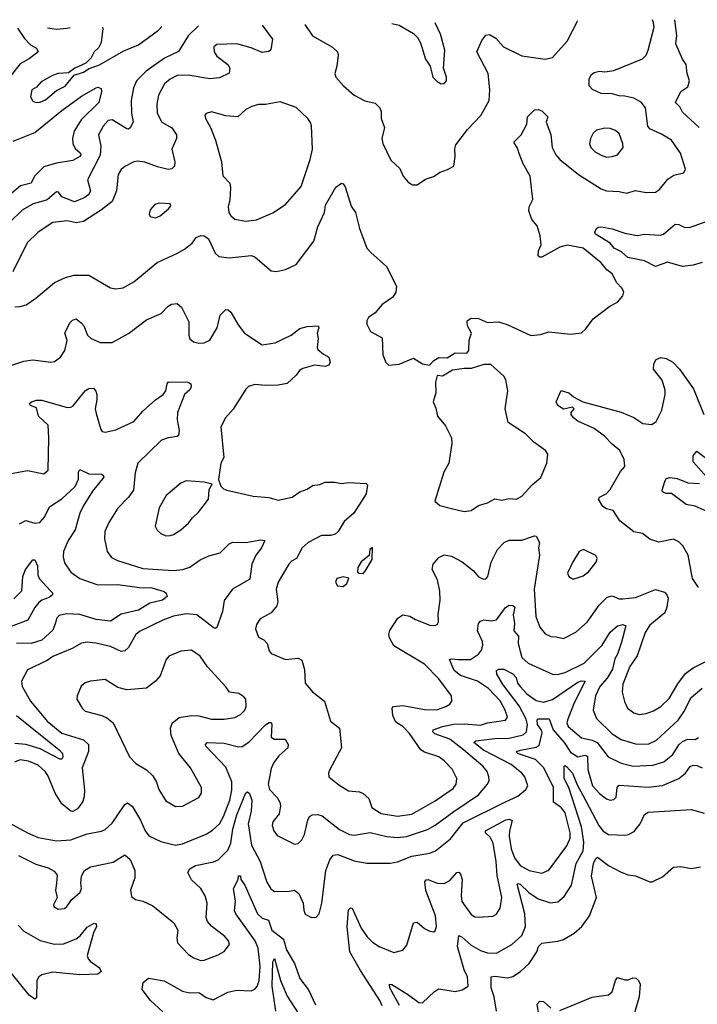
# Model space of a CAD drawing. Extents: x 1771496 to 1971148, y 471553 to 643630.
# Tile 622 of 656: x 1877262 to 1881018, y 637984 to 643444. Entities that reach past the tile are written whole.
import ezdxf

# ---------------------------------------------------------------- set-up
doc = ezdxf.new("R2010")
doc.units = 0

msp = doc.modelspace()

# ---------------------------------------------------------------- linework, layer by layer
at = {"layer": '0CON10XD'}
for points in [[(1878606.4, 643413.7), (1878662.2, 643335), (1878653.8, 643276.2), (1878643.6, 643266.4), (1878605, 643261.6), (1878545, 643288.1), (1878465, 643310), (1878355, 643305.6), (1878337.7, 643292.3), (1878340, 643265), (1878355, 643242), (1878415.3, 643195.3), (1878426.4, 643175), (1878423.3, 643146.7), (1878368.9, 643121.1), (1878315, 643115.3), (1878195, 643136.7), (1878135.5, 643134.5), (1878095, 643114.4), (1878065, 643087.1), (1878031.8, 643025), (1878022.7, 642975), (1878024.5, 642925.5), (1878048.9, 642875), (1878105, 642843.1), (1878130.6, 642805), (1878131.4, 642785), (1878105.6, 642725), (1878122.1, 642655), (1878119.6, 642630.4), (1878105, 642616.7), (1878085, 642612.5), (1878025, 642626.7), (1877955, 642653.8), (1877915, 642659.2), (1877894.6, 642655.4), (1877845, 642630), (1877825, 642612.9), (1877807.5, 642585), (1877798.8, 642495), (1877774, 642436), (1877715, 642388.7), (1877615.6, 642325), (1877575, 642316.6), (1877525, 642328.9), (1877445, 642319.6), (1877364.7, 642265.3), (1877303.9, 642206.1), (1877222.9, 642045)], [(1877235, 641852), (1877265, 641852.9), (1877297.7, 641862.3), (1877351.3, 641898.7), (1877455, 641986.7), (1877515, 642013.8), (1877563.6, 642026.4), (1877645, 642027.3), (1877765, 641957.5), (1877795, 641951.4), (1877835, 641955.8), (1877895, 641989.2), (1878023.3, 642096.7), (1878132.7, 642147.3), (1878175, 642171.1), (1878218.1, 642205), (1878240, 642235), (1878265, 642247.5), (1878285, 642244.2), (1878307.8, 642227.8), (1878345, 642148.8), (1878365, 642130), (1878422.1, 642122.1), (1878546.7, 642136.7), (1878566.8, 642126.8), (1878655, 642051.2), (1878685, 642046.7), (1878735, 642057.5), (1878795, 642086), (1878892.9, 642215), (1878914.5, 642295), (1878951.1, 642375), (1878957.1, 642415), (1879014.6, 642515.4), (1879045, 642537.5), (1879055, 642533.3), (1879065, 642517.5), (1879099.2, 642409.2), (1879122.9, 642375), (1879145.5, 642285), (1879186.3, 642176.3), (1879208.3, 642151.7), (1879295.5, 642075.5), (1879351.2, 641965), (1879347.3, 641932.7), (1879330, 641905), (1879270, 641865), (1879231.8, 641818.2), (1879195, 641791.2), (1879186.1, 641773.9), (1879186.2, 641755), (1879206, 641715), (1879270, 641680), (1879274, 641585), (1879291.7, 641541.7), (1879308.3, 641528.3), (1879365, 641533.3), (1879445, 641567.5), (1879495, 641536), (1879533, 641527), (1879557, 641553), (1879585, 641570), (1879631.7, 641568.3), (1879675, 641596.7), (1879740, 641595), (1879751.7, 641608.3), (1879753.9, 641666.1), (1879766.7, 641705), (1879744, 641745), (1879741.7, 641768.3), (1879744, 641776), (1879765, 641788), (1879805, 641787.5), (1879855, 641764.2), (1879915, 641767.5), (1879964.2, 641754.2), (1880095, 641692.5), (1880148.3, 641698.3), (1880195, 641712), (1880315, 641698.8), (1880375, 641708), (1880400.3, 641729.7), (1880440, 641785), (1880533.3, 641855), (1880575, 641876.7), (1880605, 641912.5), (1880610, 641935), (1880600, 641955), (1880572, 641985), (1880545.6, 642035), (1880516.8, 642056.8), (1880485, 642095.6), (1880385, 642177.5), (1880296.8, 642193.2), (1880255, 642182.9), (1880156.1, 642126.1), (1880145, 642126), (1880136, 642135), (1880137.6, 642162.4), (1880152.5, 642195), (1880146.9, 642245), (1880130.3, 642300.3), (1880100, 642335), (1880083.4, 642383.4), (1880086.5, 642405), (1880106.6, 642446.6), (1880090.5, 642575), (1880051.5, 642645), (1880030.9, 642700.9), (1880021.4, 642731.4), (1880001.4, 642765), (1880041.9, 642805), (1880072, 642865), (1880075.8, 642905), (1880115, 642943.8), (1880135, 642945.7), (1880155, 642938.1), (1880188.6, 642905), (1880180.6, 642875), (1880206.2, 642806.2), (1880212.5, 642735), (1880233.7, 642693.7), (1880255, 642668.9), (1880358.8, 642585), (1880485, 642506.4), (1880514.6, 642494.6), (1880585, 642490.9), (1880625, 642482.2), (1880675.6, 642495.6), (1880735, 642485.7), (1880785, 642487.1), (1880808.9, 642501.1), (1880855, 642558.8), (1880888.3, 642581.7), (1880942.5, 642595), (1880951.2, 642615), (1880925, 642702.5), (1880874.6, 642774.6), (1880819.5, 642809.5), (1880775, 642828.2), (1880755, 642838.2), (1880742.8, 642852.7), (1880731.3, 642955), (1880706.6, 642986.6), (1880665, 643008.1), (1880615, 643019.4), (1880585, 643020.9), (1880545, 643032.6), (1880484.2, 643034.2), (1880436, 643056), (1880417.3, 643077.3), (1880418.2, 643115), (1880431.2, 643138.8), (1880445, 643150), (1880475, 643157.8), (1880505, 643154.4), (1880555, 643161.1), (1880714.4, 643225.6), (1880733.3, 643246.7), (1880746.1, 643273.9), (1880778.1, 643401.9), (1880775.3, 643425.3), (1880768.9, 643441.9)], [(1878842.2, 643416.8), (1878885, 643354), (1878995, 643291.1), (1879022.9, 643265), (1879026.8, 643246.8), (1879020, 643185), (1879009.4, 643145), (1879014.2, 643125), (1879056.8, 643076.8), (1879115, 643025.8), (1879175, 642994.2), (1879231.2, 642981.2), (1879258, 642955), (1879265.7, 642935), (1879265.8, 642895), (1879284.4, 642845), (1879268.5, 642785), (1879275, 642756.7), (1879318.8, 642665), (1879368.3, 642618.3), (1879386.7, 642575), (1879415, 642542.5), (1879438.3, 642528.3), (1879465, 642527.5), (1879510.3, 642559.7), (1879555, 642573.3), (1879592.3, 642597.7), (1879633, 642613), (1879668.8, 642631.2), (1879675.8, 642685), (1879673.2, 642726.8), (1879679.8, 642750.2), (1879744.7, 642835.3), (1879816.9, 642913.1), (1879863.3, 642995), (1879868.1, 643055), (1879858.7, 643145), (1879795.6, 643265), (1879822.4, 643327.6), (1879845, 643357.5), (1879865, 643361.2), (1879900.3, 643340.3), (1879943.3, 643293.3), (1880045, 643243.5), (1880175, 643224.3), (1880215, 643234), (1880295.8, 643325), (1880354.2, 643435), (1880354.6, 643436.5)], [(1879324, 643423.1), (1879365, 643413.3), (1879445, 643367.5), (1879467.5, 643345), (1879483.3, 643315), (1879511.2, 643225), (1879537.5, 643185), (1879552.5, 643125), (1879575, 643100), (1879598.3, 643088.3), (1879615, 643090), (1879627.5, 643105), (1879627.5, 643125), (1879610, 643175), (1879618.5, 643275), (1879595, 643362.5), (1879564.5, 643426.2)], [(1881028.6, 642845), (1880935, 642931.5), (1880920.1, 642960.1), (1880896.9, 642985), (1880927.1, 643045), (1880965, 643072), (1880974.5, 643105), (1880960.6, 643145), (1880956.4, 643195), (1880934.8, 643225), (1880898.9, 643308.9), (1880903.6, 643356.4), (1880893.8, 643443.6)], [(1878253.4, 643409.1), (1878196.5, 643353.5), (1878142.2, 643267.8), (1878065, 643230.6), (1877962.5, 643157.5), (1877909.2, 643105), (1877893.1, 643065), (1877880.4, 642995), (1877882.4, 642925), (1877891.5, 642875), (1877875, 642843.8), (1877865, 642836.2), (1877855, 642838.8), (1877775, 642888.5), (1877751.9, 642885), (1877725, 642852.9), (1877699.1, 642805), (1877712.4, 642742.4), (1877708.5, 642691.5), (1877637.1, 642555), (1877654.5, 642495), (1877644.4, 642475), (1877619.2, 642455), (1877565, 642433), (1877495, 642462.1), (1877476.5, 642486.5), (1877465, 642488.1), (1877414.7, 642445.3), (1877377.1, 642432.9), (1877337.1, 642422.9), (1877275, 642387.5), (1877136.5, 642255)], [(1877249.9, 643396.1), (1877288.9, 643338.9), (1877321.9, 643305), (1877355.6, 643285), (1877364.2, 643265.8), (1877314.2, 643225.8), (1877265, 643198.2), (1877215, 643135.5)], [(1877721.2, 643402.2), (1877722.2, 643395), (1877713, 643317), (1877698.3, 643288.3), (1877673.8, 643266.2), (1877657.9, 643232.1), (1877628.1, 643201.9), (1877567.5, 643175), (1877531.7, 643148.3), (1877475.8, 643145.8), (1877443.3, 643135), (1877380.9, 643099.1), (1877355, 643070), (1877328.8, 643055), (1877322.5, 643015), (1877335, 642992.5), (1877354, 642984), (1877375, 642986), (1877405, 643000), (1877465, 643050), (1877513.8, 643075), (1877563.3, 643136.7), (1877615, 643152), (1877646.9, 643173.1), (1877705, 643193.5), (1877839.4, 643270.6), (1877919.6, 643305), (1878031.1, 643385), (1878050.2, 643406.5)], [(1877416.1, 643398.2), (1877465, 643390.4), (1877525, 643397.1), (1877541.7, 643399.9)], [(1877225, 642769.2), (1877345, 642817.1), (1877495, 642939.8), (1877605, 643019.2), (1877685, 643065.4), (1877695, 643068.5), (1877712.9, 643062.9), (1877715.8, 643045.8), (1877700, 642985), (1877601.7, 642888.3), (1877563, 642825), (1877553.8, 642785), (1877556.1, 642756.1), (1877570.1, 642730.1), (1877597.8, 642705), (1877601.1, 642695), (1877595.6, 642685), (1877557, 642663), (1877465, 642648.7), (1877395, 642627.6), (1877344.7, 642575), (1877325, 642537.9), (1877267, 642523), (1877218.1, 642481.9)], [(1878515, 642326.9), (1878575, 642334.4), (1878665, 642373.1), (1878735, 642419.4), (1878821.4, 642518.6), (1878872.6, 642667.4), (1878884.5, 642725), (1878880, 642855), (1878874.2, 642874.2), (1878858, 642895), (1878795, 642957.1), (1878705, 642988.6), (1878625, 642972.5), (1878585, 642973.3), (1878547.6, 642962.4), (1878514.4, 642945.6), (1878470, 642905), (1878405, 642910), (1878325, 642932.5), (1878295, 642923.3), (1878288.8, 642915), (1878290.8, 642895), (1878320, 642845), (1878346.9, 642775), (1878380.6, 642655), (1878387.7, 642577.7), (1878426.6, 642536.6), (1878429.7, 642510.3), (1878427.1, 642445), (1878417.9, 642405), (1878420.5, 642375), (1878431.4, 642355), (1878455, 642338.1), (1878515, 642326.9)], [(1880515, 642681.9), (1880545, 642684.4), (1880575, 642694.3), (1880605.7, 642735), (1880605.5, 642755.5), (1880585, 642813.3), (1880565, 642830), (1880535, 642840.8), (1880505, 642842.5), (1880458.8, 642831.2), (1880441.2, 642815), (1880425.8, 642785), (1880420, 642755), (1880427.5, 642735), (1880450.7, 642710.7), (1880485, 642691.4), (1880515, 642681.9)], [(1878015, 642344), (1878040, 642355), (1878087.5, 642395), (1878099.3, 642410.7), (1878095, 642422.5), (1878035, 642426.7), (1878010.7, 642419.3), (1877985, 642390), (1877980, 642365), (1877985, 642352.5), (1878015, 642344)], [(1881045, 642096.8), (1880995, 642082.5), (1880935, 642075.4), (1880851.7, 642098.3), (1880785, 642075.3), (1880725, 642107.1), (1880633.3, 642125), (1880597.1, 642157.1), (1880557.2, 642177.3), (1880533.8, 642203.8), (1880454, 642255), (1880448.8, 642265), (1880458.8, 642285), (1880467.5, 642292.5), (1880485, 642294.2), (1880545, 642284.5), (1880615, 642259.4), (1880685, 642246.2), (1880725.4, 642254.6), (1880811.8, 642248.2), (1880830.6, 642255), (1880895, 642309.1), (1880915, 642308.2), (1880945, 642293.8), (1880975, 642291.8), (1881073, 642327)], [(1877191.2, 641518.8), (1877285, 641550.5), (1877335, 641558.2), (1877435, 641544.2), (1877455, 641547.5), (1877488, 641572), (1877511.7, 641608.3), (1877524.5, 641665), (1877512.7, 641707.3), (1877541.5, 641765), (1877555, 641778.1), (1877575, 641784.2), (1877602.6, 641762.6), (1877617.1, 641745), (1877638.1, 641695), (1877658, 641675), (1877707.3, 641652.7), (1877774.2, 641654.2), (1877865, 641703.1), (1877965, 641778.6), (1878045.4, 641814.6), (1878085, 641855.7), (1878103.5, 641866.5), (1878135, 641870), (1878158.7, 641848.7), (1878198.5, 641768.5), (1878199.1, 641695), (1878204.7, 641674.7), (1878225, 641657.1), (1878255, 641650.6), (1878285, 641651.5), (1878315, 641666.9), (1878355.6, 641735), (1878372.5, 641805), (1878405, 641836.2), (1878417.5, 641835), (1878432.3, 641822.3), (1878471.9, 641751.9), (1878508.6, 641705), (1878605, 641640.8), (1878677.6, 641652.4), (1878766.1, 641693.9), (1878815, 641730.8), (1878855, 641742), (1878916.1, 641746.1), (1878920, 641735), (1878910, 641705), (1878916, 641675), (1878910, 641625), (1878913.8, 641615), (1878945, 641588.8), (1878975, 641572.5), (1878983.3, 641545), (1878975, 641527.5), (1878955, 641520.8), (1878895, 641527.9), (1878831.6, 641508.4), (1878812, 641498), (1878795, 641473.1), (1878745, 641426.7), (1878695, 641417.5), (1878625, 641414.4), (1878565, 641420.4), (1878530.9, 641409.1), (1878515.4, 641394.6), (1878445, 641284), (1878401.9, 641235), (1878377.5, 641185), (1878392.5, 641015), (1878375.8, 640984.2), (1878363.6, 640893.6), (1878375.9, 640855.9), (1878391.2, 640841.2), (1878410, 640835), (1878555, 640800.8), (1878643.2, 640793.2), (1878695, 640778.6), (1878772.5, 640795), (1878813.8, 640825), (1878855, 640840), (1878885, 640860), (1878925, 640865.6), (1878955, 640878.9), (1879008.8, 640878.8), (1879045, 640870.8), (1879085, 640877.1), (1879182.5, 640872.5), (1879190, 640865), (1879182, 640815), (1879113.8, 640706.2), (1879059.8, 640660.2), (1879027.5, 640605), (1879009.7, 640590.3), (1878986.5, 640583.5), (1878935, 640583.1), (1878860.6, 640545), (1878826.7, 640515), (1878795.6, 640455), (1878768.9, 640441.1), (1878753.3, 640425), (1878694.7, 640325.3), (1878684, 640286), (1878693.1, 640215), (1878687.3, 640192.7), (1878655.3, 640154.7), (1878595, 640122), (1878575, 640088.8), (1878569.1, 640065), (1878585, 640018.8), (1878614.1, 640004.1), (1878634.1, 639984.1), (1878644.5, 639944.5), (1878655, 639928), (1878735.7, 639895.7), (1878805, 639903.8), (1878825, 639892), (1878840.2, 639840.2), (1878843.3, 639765), (1878885.4, 639715.4), (1878952, 639665), (1878984.1, 639554.1), (1879034, 639515), (1879045.5, 639405), (1878980, 639285), (1878973.1, 639265), (1878975.8, 639245), (1879030.9, 639200.9), (1879085, 639168), (1879145, 639161.4), (1879165, 639151.9), (1879196.5, 639125), (1879214.4, 639075), (1879265, 639041.8), (1879355, 639027.2), (1879435, 639037.5), (1879565, 639112.2), (1879665, 639181.1), (1879680.9, 639205), (1879684.4, 639235), (1879658.3, 639288.3), (1879615, 639333.5), (1879585.8, 639355), (1879505, 639382.2), (1879485, 639394.6), (1879421.8, 639485), (1879385, 639523.5), (1879347.3, 639547.3), (1879329.6, 639585), (1879326.9, 639625), (1879332.9, 639635), (1879385, 639641.2), (1879505, 639618.2), (1879574, 639616), (1879624.2, 639635), (1879645, 639648.6), (1879656.9, 639665), (1879654.4, 639695), (1879585, 639788.2), (1879505, 639870), (1879335, 639971.9), (1879311.9, 640015), (1879308.2, 640035), (1879313.3, 640056.7), (1879358.1, 640125), (1879385, 640142.5), (1879425, 640135.4), (1879455, 640116.7), (1879535, 640086), (1879565, 640083.8), (1879577.7, 640092.3), (1879583.6, 640106.4), (1879581.4, 640145), (1879592.7, 640225), (1879590.4, 640275), (1879577.2, 640337.2), (1879548, 640395), (1879554.4, 640425), (1879585, 640462), (1879615, 640475.7), (1879655, 640469.2), (1879715, 640437.5), (1879777.7, 640387.7), (1879805, 640353.3), (1879831.7, 640341.7), (1879845, 640343.8), (1879856.7, 640355), (1879874.4, 640435.6), (1879910, 640505), (1879946.5, 640543.5), (1879975, 640557.1), (1880045, 640557.3), (1880115, 640582), (1880125, 640580), (1880142.9, 640545), (1880137.7, 640515), (1880143.1, 640475), (1880112.8, 640285), (1880123.4, 640133.4), (1880143.9, 640075), (1880175, 640038.5), (1880205, 640022.5), (1880235, 640022.2), (1880275, 640011.4), (1880345, 640046.7), (1880407.7, 640102.3), (1880473.3, 640196.7), (1880518.2, 640241.8), (1880545, 640249.4), (1880585, 640232.5), (1880605, 640232.4), (1880675, 640238.9), (1880785, 640283.3), (1880835, 640268.1), (1880848.9, 640255), (1880856.1, 640235), (1880848.2, 640185), (1880836.9, 640155), (1880755, 640085.5), (1880728.2, 640045), (1880683.4, 639916.6), (1880643.5, 639856.5), (1880605, 639758.8), (1880601.2, 639715), (1880613.3, 639663.3), (1880630.6, 639625), (1880665, 639600), (1880695, 639591.5), (1880735, 639595.5), (1880775, 639610.5), (1880815, 639635.4), (1880861, 639679), (1880908.8, 639761.2), (1880951.8, 639818.2), (1880995, 639849.3), (1881075, 639890.5)], [(1881025, 640294.4), (1880990.9, 640345), (1880967.1, 640475), (1880936.6, 640526.6), (1880915, 640548.8), (1880885, 640562), (1880805, 640546.7), (1880753.8, 640563.8), (1880713.3, 640595), (1880665, 640604.2), (1880588.1, 640665), (1880551.7, 640721.7), (1880515, 640731.2), (1880493.9, 640743.9), (1880469.2, 640785), (1880476, 640795), (1880512.9, 640815), (1880535, 640839.2), (1880591.3, 640938.7), (1880616.2, 640965), (1880612.9, 641005), (1880588.9, 641055), (1880545, 641089.6), (1880502.7, 641135), (1880445, 641176.2), (1880355, 641217.9), (1880331.5, 641235), (1880318.6, 641255), (1880318.8, 641265), (1880335.7, 641285), (1880326.7, 641295), (1880276, 641284), (1880244.2, 641305), (1880234.4, 641325), (1880263, 641387), (1880305, 641374.3), (1880331.4, 641351.4), (1880383.6, 641323.6), (1880595, 641267.5), (1880665, 641237.3), (1880715, 641204.5), (1880765, 641198.9), (1880789.2, 641215), (1880821.8, 641278.2), (1880839.2, 641365), (1880838.7, 641388.7), (1880822.1, 641445), (1880774.4, 641505), (1880776.9, 641535), (1880790, 641560), (1880815, 641570), (1880845, 641565.6), (1880881.4, 641545), (1880918.5, 641505), (1880996.6, 641396.6), (1881053.8, 641253.8)], [(1879725, 640717.1), (1879765, 640722.5), (1879805, 640749.4), (1879855, 640764.5), (1879895, 640786.2), (1879935, 640778.9), (1879975, 640788.9), (1880015, 640784.4), (1880045, 640801.4), (1880105, 640866), (1880151.2, 640905), (1880184, 640985), (1880190, 641035), (1880176.7, 641055), (1880110.9, 641100.9), (1880065, 641147.5), (1879969.1, 641209.1), (1879953.1, 641285), (1879967.5, 641385), (1879955.7, 641445.7), (1879945, 641466.7), (1879872.3, 641532.3), (1879835, 641530.8), (1879765, 641508.8), (1879725, 641510), (1879660.7, 641499.3), (1879605, 641467.5), (1879575, 641470), (1879566.4, 641433.6), (1879567.5, 641375), (1879554.4, 641325), (1879568.9, 641288.9), (1879577.1, 641245), (1879621.5, 641191.5), (1879655.4, 641125.4), (1879657, 641093), (1879640, 640985), (1879612.9, 640935), (1879563, 640773), (1879590.5, 640750.5), (1879655, 640732.5), (1879725, 640717.1)], [(1877205, 640925.6), (1877305, 640942.9), (1877395, 640926), (1877419.2, 640945), (1877424.2, 641125), (1877420, 641195), (1877366.8, 641245), (1877355, 641291.9), (1877321.2, 641305), (1877316.2, 641315), (1877326.7, 641325), (1877355, 641333.1), (1877385, 641333.3), (1877525, 641293.5), (1877545, 641294.4), (1877557.7, 641302.3), (1877625, 641385.7), (1877645, 641398.6), (1877670.3, 641400.3), (1877684.5, 641384.5), (1877689.1, 641365), (1877690, 641335), (1877680.8, 641285), (1877685, 641260), (1877710.9, 641170.9), (1877719.5, 641159.5), (1877735, 641156), (1877795, 641170), (1877894.1, 641215.9), (1877945.6, 641275), (1878015, 641336.4), (1878056.9, 641365), (1878071.4, 641385), (1878080, 641425), (1878087.5, 641435), (1878195, 641434), (1878211.2, 641425), (1878212.5, 641407.5), (1878205, 641391.2), (1878174.4, 641365.6), (1878137.3, 641265), (1878134.6, 641225), (1878146.4, 641165), (1878141.4, 641138.6), (1878135, 641132.5), (1878085, 641125.5), (1878048.5, 641111.5), (1877916.4, 640985), (1877901.4, 640931.4), (1877892.1, 640835), (1877865.5, 640795), (1877805.6, 640735), (1877755.6, 640655), (1877734.4, 640605), (1877731.9, 640565), (1877747.1, 640495), (1877770.7, 640460.7), (1877804.6, 640444.6), (1877945, 640400.7), (1878115, 640388.9), (1878165.2, 640394.8), (1878205, 640407.3), (1878261.5, 640448.5), (1878310.2, 640469.8), (1878372.6, 640487.4), (1878423.3, 640536.7), (1878443.6, 640546.4), (1878515, 640543.9), (1878598.6, 640558.6), (1878620, 640555), (1878602.5, 640515), (1878570.5, 640475), (1878548.8, 640425), (1878538.2, 640341.8), (1878440.4, 640285), (1878395, 640222), (1878385, 640161.2), (1878355, 640072.5), (1878345, 640068), (1878335, 640072.5), (1878244.1, 640144.1), (1878185, 640149.7), (1878115, 640136.5), (1878055, 640114.6), (1877925, 640051.1), (1877905, 640034.3), (1877865, 639962.5), (1877845, 639943.5), (1877825, 639940.9), (1877765, 639967.3), (1877683.6, 639986.4), (1877635, 639990.9), (1877605, 639986.9), (1877553.2, 639956.8), (1877445, 639912.3), (1877415, 639890.9), (1877305, 639837.5), (1877271.4, 639775), (1877275, 639746.2), (1877321.5, 639665), (1877415, 639553.2), (1877495, 639488), (1877615, 639450.3), (1877643.4, 639423.4), (1877642.9, 639385), (1877607.5, 639295), (1877621.9, 639171.9), (1877619.3, 639135), (1877611.8, 639108.2), (1877582.8, 639067.2), (1877556.4, 639053.6), (1877545, 639054.3), (1877496, 639096), (1877457.9, 639155), (1877419.5, 639249.5), (1877405, 639273.3), (1877365, 639309.6), (1877311.4, 639331.4), (1877265, 639339.5), (1877232.8, 639327.2)], [(1881068, 640908), (1880995, 640992.5), (1880994.3, 641025), (1881015, 641050), (1881085, 640996.7)], [(1877261.6, 640648.4), (1877295, 640665.7), (1877345, 640650.9), (1877372.9, 640655), (1877398.4, 640685), (1877427.7, 640742.3), (1877495, 640787.3), (1877569.6, 640855), (1877587.5, 640895), (1877588.6, 640935), (1877595, 640950), (1877645, 640924.4), (1877715, 640923.8), (1877725, 640917.5), (1877727.5, 640907.5), (1877665, 640830), (1877614.1, 640745.9), (1877595, 640708), (1877570, 640615), (1877530, 640555), (1877504.5, 640495), (1877503.3, 640465), (1877510.9, 640430.9), (1877545, 640379.4), (1877595.8, 640345), (1877695, 640309.4), (1877805, 640310.8), (1877925, 640294.7), (1877993.8, 640293.8), (1878062.1, 640272.1), (1878074.1, 640264.1), (1878078.8, 640245), (1878053.8, 640225), (1877982.4, 640207.6), (1877920, 640170), (1877825, 640147.5), (1877765, 640107.7), (1877685, 640118.1), (1877595, 640144.8), (1877521, 640149), (1877480, 640140), (1877466.7, 640123.3), (1877460.7, 640099.3), (1877445, 640058.9), (1877385, 640003.2), (1877325, 639983.6), (1877245, 639985.3)], [(1881088.2, 640708.2), (1881005, 640745.9), (1880955, 640755.3), (1880875, 640816.2), (1880845, 640816.5), (1880824.5, 640824.5), (1880822.2, 640835), (1880837.2, 640882.8), (1880845, 640898.8), (1880865.6, 640904.4), (1880905, 640899.1), (1880965, 640875.9), (1881029.1, 640870.9)], [(1878072.3, 640582.3), (1878095, 640584), (1878115, 640589.2), (1878155, 640614.3), (1878198.3, 640651.7), (1878219.1, 640680.9), (1878255, 640714), (1878308, 640785), (1878311.7, 640838.3), (1878328.3, 640868.3), (1878285, 640878.1), (1878185, 640886), (1878155, 640874), (1878074.5, 640805.5), (1878035, 640737.5), (1878013.1, 640635), (1878023.6, 640613.6), (1878045, 640593.8), (1878072.3, 640582.3)], [(1879165, 640373.3), (1879177.5, 640385), (1879215, 640450), (1879217, 640517), (1879202.5, 640505), (1879198.3, 640471.7), (1879155, 640436.7), (1879136.7, 640405), (1879135, 640380), (1879143.6, 640373.6), (1879165, 640373.3)], [(1880335, 640343.3), (1880385, 640359.2), (1880415, 640381.2), (1880456.2, 640435), (1880463.3, 640455), (1880455, 640472.5), (1880386.1, 640506.1), (1880363.3, 640495), (1880325.8, 640434.2), (1880298.8, 640375), (1880306.1, 640356.1), (1880325, 640343.3), (1880335, 640343.3)], [(1877228.6, 640231.4), (1877273.8, 640276.2), (1877279.6, 640355), (1877294.6, 640395.4), (1877335, 640447.5), (1877345, 640447.5), (1877360.6, 640415), (1877362.3, 640365), (1877369.1, 640345), (1877433, 640277), (1877444, 640265), (1877444, 640255), (1877425, 640238.6), (1877385, 640224.5), (1877368.3, 640211.7), (1877345.9, 640184.1), (1877307.1, 640112.9), (1877155, 640055.7)], [(1879055, 640301.2), (1879075, 640317.5), (1879086.7, 640346.7), (1879055, 640353.8), (1879020, 640345), (1879012.5, 640325), (1879022.5, 640305), (1879055, 640301.2)], [(1878697.8, 639362.2), (1878670.3, 639325), (1878655, 639290.8), (1878638.8, 639205), (1878645.6, 639175), (1878689.5, 639129.5), (1878703.3, 639105), (1878706.7, 639085), (1878700.3, 639039.7), (1878664.2, 638995), (1878661.4, 638975), (1878671.1, 638945), (1878689.6, 638919.6), (1878785, 638870.8), (1878805, 638875.8), (1878825.6, 638895), (1878839.5, 638925), (1878858, 639005), (1878868.8, 639025), (1878885.6, 639034.4), (1878915, 639036.5), (1878939.2, 639029.2), (1879033.6, 638953.6), (1879090, 638925), (1879115, 638922.2), (1879205, 638936), (1879296.7, 638913.3), (1879355, 638908.5), (1879405, 638914.7), (1879522.9, 638952.9), (1879565, 638976.7), (1879667.4, 639052.6), (1879805, 639144.7), (1879855.5, 639205), (1879863.5, 639225), (1879862.7, 639245), (1879852.1, 639275), (1879828.5, 639305), (1879722.2, 639395), (1879645, 639453.4), (1879563.6, 639483.6), (1879552.5, 639495), (1879554.3, 639505), (1879605, 639523.4), (1879666.2, 639536.2), (1879725, 639539.3), (1879815, 639532.1), (1879855.2, 639544.8), (1879955, 639560), (1879966.4, 639575), (1879952.9, 639615), (1879925, 639666.2), (1879861.1, 639735), (1879798.9, 639775), (1879705, 639807.4), (1879669.4, 639835), (1879644.2, 639895), (1879655, 639899.4), (1879694.2, 639895.8), (1879761.2, 639895), (1879805.7, 639925), (1879822.1, 639947.9), (1879829.7, 639975), (1879826.4, 639995), (1879799.1, 640055), (1879805, 640095.7), (1879815, 640107.8), (1879834.6, 640115.4), (1879875, 640110), (1879905, 640115.6), (1879955, 640184.5), (1879975, 640196.8), (1879995.5, 640195.5), (1880005.6, 640185.6), (1879996.2, 640143.8), (1880004.8, 640095), (1880001.3, 640055), (1880026.8, 640025), (1880024.7, 639985), (1880045, 639905.8), (1880079.2, 639875), (1880215, 639813.5), (1880241.8, 639811.8), (1880285, 639824.1), (1880389.6, 639875), (1880490.3, 639975), (1880535, 640046.9), (1880575, 640083.1), (1880605, 640088.9), (1880621.4, 640081.4), (1880597.8, 639992.2), (1880575.2, 639925), (1880560.5, 639899.5), (1880547.8, 639842.2), (1880517.7, 639792.3), (1880477.5, 639745), (1880452.8, 639695), (1880441.2, 639615), (1880458.5, 639568.5), (1880545, 639482.5), (1880595, 639452.2), (1880675, 639428), (1880744.7, 639425.3), (1880791.5, 639448.5), (1880910.7, 639559.3), (1880942.2, 639605), (1880982.7, 639685), (1881044, 639736)], [(1878125, 639080), (1878165, 639081.4), (1878255, 639130), (1878269.2, 639155), (1878270, 639185), (1878209.4, 639295), (1878144.7, 639374.7), (1878101.8, 639475), (1878098.5, 639515), (1878107.1, 639542.9), (1878146.6, 639573.4), (1878215, 639585.9), (1878253.8, 639583.8), (1878325, 639564.6), (1878395, 639564.5), (1878455, 639573.3), (1878485, 639590), (1878509.2, 639615), (1878517.5, 639635), (1878515.8, 639675), (1878505, 639688.8), (1878476.2, 639706.2), (1878423.8, 639715), (1878404.2, 639744.2), (1878301.9, 639855), (1878261.2, 639915), (1878215, 639946.5), (1878155, 639942), (1878088.8, 639915), (1878074.2, 639895), (1878041.2, 639805), (1878013.8, 639775), (1877965, 639736.2), (1877855, 639727.1), (1877805, 639740), (1877735.6, 639785.6), (1877655, 639775.6), (1877624.6, 639765.4), (1877602.1, 639747.9), (1877580, 639695), (1877578, 639675), (1877608, 639625), (1877625, 639609.2), (1877716.7, 639585), (1877745, 639572.5), (1877780, 639545), (1877870, 639355), (1877905, 639318.6), (1877965, 639284.3), (1878000.2, 639250.2), (1878020.8, 639215), (1878032.9, 639175), (1878072.3, 639112.3), (1878125, 639080)], [(1877255, 638809.4), (1877351.2, 638761.2), (1877419.5, 638739.5), (1877452.2, 638722.2), (1877469.7, 638699.7), (1877465.8, 638655.8), (1877460, 638615), (1877470, 638575), (1877450, 638535), (1877451.2, 638525), (1877475, 638511.4), (1877510, 638515), (1877524, 638525), (1877550, 638565), (1877596.9, 638605), (1877604.3, 638625), (1877600, 638655), (1877604.2, 638695), (1877620.8, 638725), (1877655, 638745.4), (1877779.1, 638770.9), (1877845, 638812), (1877875, 638786), (1877900.8, 638725), (1877899.6, 638685), (1877876.1, 638616.1), (1877881.7, 638581.7), (1877904.1, 638564.1), (1877945, 638556), (1877999.7, 638529.7), (1878115.4, 638435.4), (1878138.6, 638395), (1878132.7, 638352.7), (1878136, 638325), (1878195, 638262.2), (1878225, 638240.9), (1878265, 638226.2), (1878285, 638227.9), (1878362.7, 638257.3), (1878395, 638276.2), (1878424, 638315), (1878420, 638335), (1878398.9, 638358.9), (1878325, 638416.9), (1878302.6, 638442.6), (1878295.7, 638465), (1878301.4, 638545), (1878290.6, 638585), (1878266.7, 638625), (1878214, 638674), (1878193.1, 638715), (1878205.7, 638735), (1878236, 638754), (1878336.1, 638773.9), (1878362, 638785), (1878415, 638838.9), (1878432.4, 638877.6), (1878443, 638955), (1878465, 639034.4), (1878515, 639156.2), (1878525, 639162), (1878535, 639152), (1878549.1, 639115), (1878544.7, 639055), (1878527.7, 638985), (1878546.3, 638866.3), (1878594.5, 638775), (1878630.8, 638660.8), (1878653.5, 638623.5), (1878675, 638608.9), (1878755, 638611.8), (1878785, 638615.6), (1878808.1, 638598.1), (1878833.1, 638545), (1878836, 638505), (1878845, 638483.3), (1878880, 638465), (1878905, 638466.7), (1878921.2, 638485), (1878935.6, 638545), (1878959.2, 638725), (1878980, 638785), (1878999.6, 638810.4), (1879025, 638813.8), (1879115, 638779.4), (1879185, 638766.9), (1879315, 638766.4), (1879355, 638773.6), (1879435, 638804.7), (1879535, 638821.1), (1879565.6, 638835), (1879649, 638901), (1879719.9, 638990.1), (1879954.4, 639105.6), (1880022.3, 639137.7), (1880067.5, 639175), (1880078, 639195), (1880061.1, 639245), (1880045, 639265.6), (1879985, 639313.3), (1879833.4, 639393.4), (1879779.6, 639435), (1879790, 639445), (1879895, 639458.4), (1879975, 639459), (1880052.7, 639477.3), (1880070.3, 639495), (1880075.9, 639535), (1880069.6, 639565), (1880029.6, 639639.6), (1879940.8, 639755), (1879907.3, 639815), (1879904.4, 639835), (1879917.5, 639842.5), (1879945, 639842.9), (1879995, 639815.3), (1880013.9, 639795), (1880021.6, 639765), (1880035.2, 639745.2), (1880072.9, 639705), (1880125, 639668.8), (1880165, 639659.8), (1880215, 639673.8), (1880355, 639769.5), (1880375, 639777.5), (1880395.6, 639775.6), (1880334.4, 639655), (1880299.7, 639565), (1880295.3, 639545), (1880302.7, 639525), (1880375, 639461.8), (1880435, 639448.4), (1880461.6, 639435), (1880522.9, 639355), (1880595, 639320.9), (1880662.5, 639305), (1880770.9, 639309.1), (1880831.4, 639328.6), (1880881.6, 639368.4), (1880915, 639421.5), (1880935, 639441.8), (1880965, 639454), (1881005, 639452.1), (1881025, 639463.3)], [(1877207.6, 638987.6), (1877304.4, 638934.4), (1877365, 638908.9), (1877465, 638890.6), (1877545, 638895.6), (1877635, 638928.1), (1877715, 638943.3), (1877735, 638952.9), (1877775, 638988.6), (1877845, 639092), (1877858.8, 639101.2), (1877885, 639082.5), (1877931.5, 639005), (1877957.1, 638945), (1877978.5, 638918.5), (1878045, 638885.6), (1878125, 638865.5), (1878165, 638873.8), (1878295, 638927.5), (1878330.4, 638949.6), (1878368.5, 638985), (1878391.7, 639025), (1878425.9, 639115.9), (1878438.5, 639171.5), (1878436.9, 639216.9), (1878405, 639297.9), (1878293.1, 639415), (1878291.4, 639425), (1878300, 639435), (1878395, 639431.8), (1878475, 639410.9), (1878495, 639413.9), (1878532.2, 639437.8), (1878625, 639533.3), (1878645, 639546.7), (1878655, 639545.8), (1878660, 639535), (1878655.8, 639465), (1878674.5, 639454.5), (1878733.1, 639453.1), (1878749.4, 639425), (1878747.1, 639405), (1878697.8, 639362.2)], [(1877244, 639585), (1877480.4, 639395), (1877498.2, 639375), (1877501.5, 639355), (1877495, 639343.3), (1877485, 639342.1), (1877375, 639399.4), (1877295, 639424), (1877235, 639429.4)], [(1879271.1, 637975), (1879258.2, 638005), (1879150.5, 638170.5), (1879090.8, 638275), (1879076.6, 638413.4), (1879085, 638506.7), (1879095, 638518.8), (1879105, 638516.2), (1879155.3, 638405), (1879187.8, 638357.8), (1879217.7, 638327.7), (1879255, 638303.6), (1879335, 638270), (1879385, 638282.9), (1879407.6, 638312.4), (1879445, 638436.2), (1879465, 638439.2), (1879504.6, 638404.6), (1879535, 638388.6), (1879555, 638386), (1879565, 638391.2), (1879571.9, 638415), (1879566.8, 638475), (1879512.3, 638615), (1879507.5, 638662.5), (1879515, 638674), (1879525, 638675.6), (1879575, 638656.2), (1879615, 638653.8), (1879645, 638669.5), (1879685, 638714.3), (1879695, 638715.7), (1879705, 638706), (1879714.1, 638675), (1879708.4, 638585), (1879713.2, 638553.2), (1879765, 638481.9), (1879785, 638468.9), (1879805, 638466.5), (1879885, 638472.9), (1879905, 638482.5), (1879925, 638516.7), (1879933.6, 638575), (1879908.6, 638698.6), (1879902, 638775), (1879886.3, 638876.3), (1879870.2, 638910.2), (1879844.4, 638935), (1879844.4, 638945), (1879956.6, 639006.6), (1879975, 639010.9), (1879992.1, 639002.1), (1879976.5, 638945), (1879975.2, 638915.2), (1879986.2, 638845), (1880004.3, 638795), (1880035, 638754), (1880085, 638725.9), (1880155, 638710.5), (1880195, 638726.9), (1880295, 638862.2), (1880312.2, 638905), (1880313.1, 638935), (1880285.2, 639045), (1880265, 639072.8), (1880220.8, 639105), (1880220.2, 639185), (1880166.7, 639295), (1880120.5, 639340.5), (1880021.8, 639375), (1880014.7, 639385.3), (1880037.6, 639392.4), (1880125, 639409.8), (1880141.5, 639418.5), (1880158.5, 639488.5), (1880154.2, 639504.2), (1880131.6, 639535), (1880129.4, 639560.6), (1880135, 639566.4), (1880196.1, 639566.1), (1880218.7, 639505), (1880279.6, 639435), (1880315, 639382.6), (1880355, 639355.8), (1880395, 639364.2), (1880409.3, 639359.3), (1880410.2, 639285), (1880436.7, 639195), (1880475, 639152.7), (1880515, 639122.9), (1880535, 639115.8), (1880555, 639120), (1880567.4, 639132.6), (1880573.6, 639185), (1880585, 639199.5), (1880745, 639187.9), (1880825, 639196.8), (1880914.4, 639235), (1880952.5, 639265), (1880978.4, 639301.6), (1880995, 639310), (1881015, 639308.2), (1881044.2, 639295)], [(1879367.2, 637977.2), (1879314.2, 638075), (1879312, 638095), (1879325, 638092.5), (1879416.6, 638036.6), (1879475, 637993.8), (1879495, 637991.1), (1879561.2, 638055), (1879585, 638070), (1879675, 638054.4), (1879715, 638063.3), (1879748.1, 638085), (1879743.3, 638135), (1879724.8, 638174.8), (1879687.9, 638305), (1879695, 638365.8), (1879715, 638356.2), (1879765, 638310.7), (1879815, 638282.7), (1879855, 638268.8), (1879905, 638267.3), (1879988.9, 638315), (1880045.5, 638365), (1880065.3, 638415), (1880062.2, 638485), (1880019.5, 638650.5), (1880025, 638654.3), (1880035, 638649.3), (1880083, 638603), (1880135, 638568.2), (1880204.4, 638545.6), (1880245, 638551.9), (1880279.2, 638580.8), (1880319.6, 638645), (1880346, 638765), (1880384.5, 638835), (1880387.9, 638882.1), (1880375, 638966.9), (1880305.5, 639185.5), (1880280.3, 639235), (1880280, 639305), (1880285, 639308.6), (1880295, 639300.8), (1880325, 639264.4), (1880351, 639201), (1880383.8, 639143.8), (1880472, 638975), (1880495, 638944.1), (1880525, 638925.3), (1880615, 638922.1), (1880636.2, 638925), (1880667.3, 638942.7), (1880700.9, 638985), (1880725, 639035.8), (1880745, 639048.9), (1880985, 639064.4), (1881055, 639043.8)], [(1879904.3, 637945), (1879891.2, 638025), (1879874.4, 638075), (1879874.5, 638135.5), (1879895, 638140), (1879965, 638131.2), (1879995, 638137.9), (1880037.5, 638165), (1880085, 638210), (1880128.5, 638275), (1880137.7, 638305), (1880155, 638323.3), (1880245, 638333.3), (1880275, 638343.5), (1880335, 638377.8), (1880376.9, 638415), (1880420.4, 638475), (1880458.5, 638575), (1880431.5, 638695), (1880442.5, 638765), (1880455, 638791.2), (1880465, 638798.8), (1880525, 638754.2), (1880596.4, 638716.4), (1880635, 638701.4), (1880675, 638695.7), (1880755, 638662), (1880767.3, 638662.7), (1880825, 638691.2), (1880885, 638743.8), (1880927, 638747), (1880985, 638736), (1881035, 638746)], [(1878055, 637942.7), (1877986.9, 638005), (1877941.2, 638065), (1877946.2, 638105), (1877975, 638128), (1878063.2, 638113.2), (1878163.6, 638056.4), (1878195, 638049.5), (1878258, 638048), (1878295, 638020.8), (1878335, 638008), (1878415, 638051.5), (1878465, 638061.5), (1878545, 638058.9), (1878565, 638066.9), (1878578.2, 638081.8), (1878588.7, 638115), (1878594.7, 638195.3), (1878583.8, 638295), (1878567, 638335), (1878458.9, 638485), (1878452.6, 638502.6), (1878457.6, 638555), (1878447.3, 638625), (1878473.5, 638675), (1878475, 638696.7), (1878485, 638696.7), (1878488.1, 638675), (1878510.3, 638645), (1878580.3, 638485), (1878605, 638461.1), (1878640.8, 638450.8), (1878660, 638395), (1878723.8, 638345), (1878741.2, 638285), (1878785.9, 638205.9), (1878815, 638125.8), (1878863.1, 638063.1), (1878901.5, 637981.5)], [(1877252.5, 638422.5), (1877285, 638390), (1877375, 638337.3), (1877455, 638317.2), (1877505, 638319.4), (1877575, 638346), (1877597.2, 638362.8), (1877635, 638410.5), (1877675, 638433.8), (1877685, 638430), (1877686.7, 638415), (1877670.3, 638379.7), (1877636.7, 638255), (1877642.2, 638235), (1877653, 638223), (1877704, 638185), (1877713.8, 638165), (1877695, 638150.8), (1877595, 638146.2), (1877445, 638162), (1877385, 638147.9), (1877367.8, 638135), (1877356.9, 638115), (1877355, 638020), (1877345, 638012), (1877314.2, 638034.2), (1877215, 638157.5)], [(1878680.6, 637945), (1878660.3, 638085), (1878665, 638220), (1878675, 638237.5), (1878708.1, 638115), (1878745, 638029.2), (1878808.4, 637928.4)], [(1880255, 637949.2), (1880435, 638023.3), (1880525, 638036.7), (1880545, 638052.5), (1880563.8, 638115), (1880575, 638132.5), (1880615, 638120), (1880635, 638120), (1880659.3, 638130.7), (1880678.3, 638128.3), (1880692, 638115), (1880700, 638095), (1880696.2, 638025), (1880660, 637905)], [(1880140, 637925), (1880130.8, 637985), (1880145, 638000.8), (1880165, 637998.6), (1880205, 637961.9)]]:
    msp.add_lwpolyline(points, dxfattribs=at)

doc.saveas('drawing.dxf')
